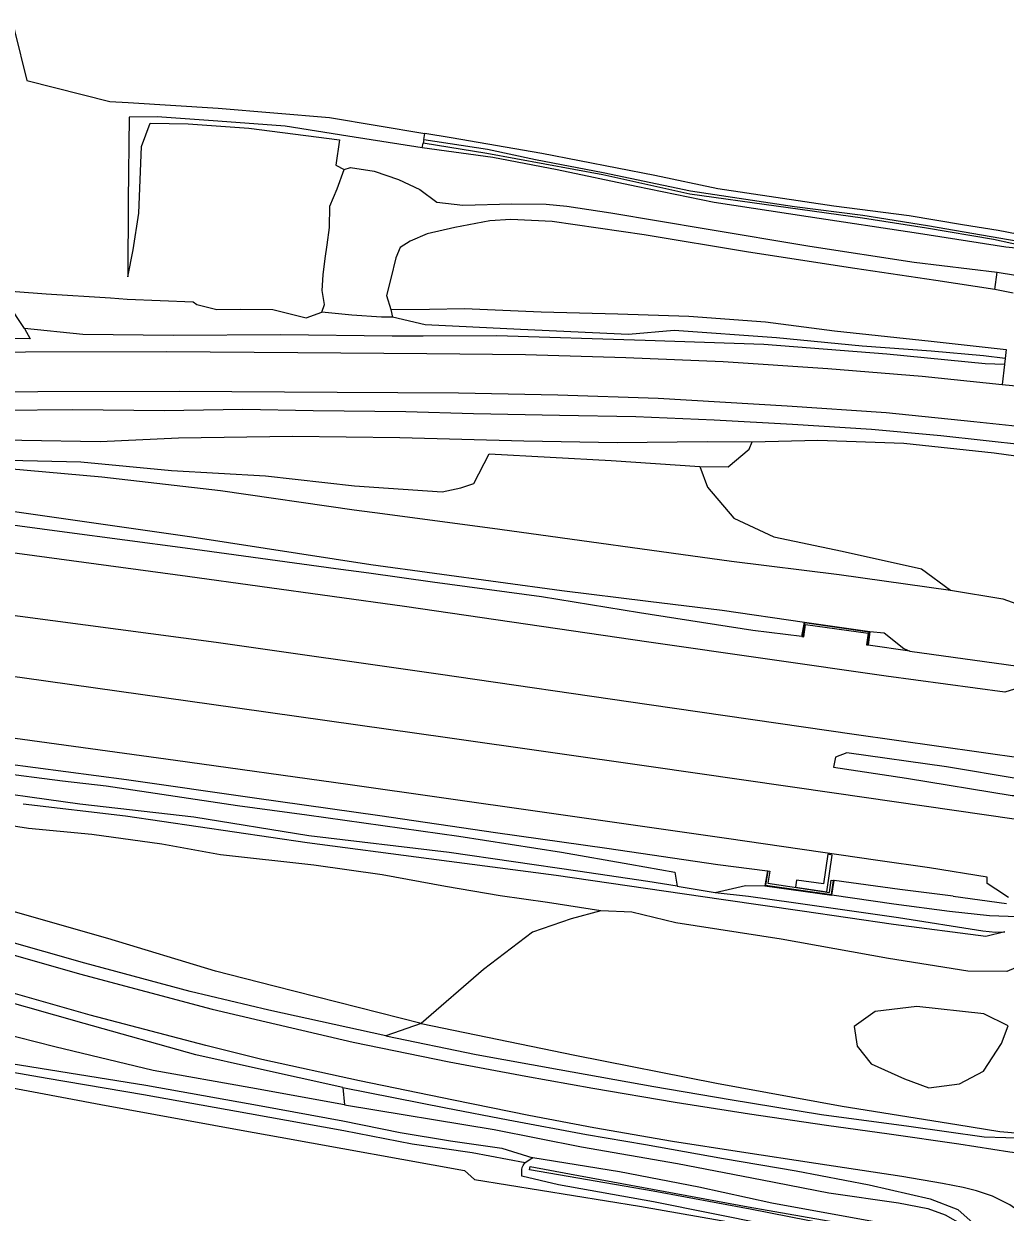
# Model space of a CAD drawing. Extents: x 124000 to 129000, y 395500 to 397503.
# Drawn here: x 124679.8 to 124866.9, y 395834.4 to 396061.1 of the extents above; entities that cross this region are included whole.
import ezdxf

# ---------------------------------------------------------------- set-up
doc = ezdxf.new("R2010")
doc.units = 0
for name, color, linetype in [('gg-afsc-muur', 7, 'Continuous'), ('gg-knt-BGT kruinlijn', 7, 'Continuous'), ('gx-grn-maaiveld', 7, 'Continuous')]:
    doc.layers.add(name, color=color, linetype=linetype)

msp = doc.modelspace()

# ---------------------------------------------------------------- linework, layer by layer
at = {"layer": 'gg-afsc-muur'}
msp.add_lwpolyline([(124654.85, 395862.4), (124694.45, 395854.96), (124721.2, 395850.08), (124728.67, 395848.71), (124763.77, 395842.36), (124765.7, 395840.64), (124797.17, 395835.58), (124816.34, 395832.21), (124839.07, 395828.39), (124844.41, 395824.21), (124862.12, 395821.17)], dxfattribs=at)
at = {"layer": 'gg-knt-BGT kruinlijn'}
for p, q in [((124691.03, 396001.81), (124679.88, 396002.96)), ((124708.27, 396001.58), (124691.03, 396001.81)), ((124728.71, 396001.74), (124708.27, 396001.58)), ((124749.97, 396001.47), (124728.71, 396001.74)), ((124755.92, 396001.49), (124749.97, 396001.47)), ((124769.92, 396001.52), (124755.92, 396001.49)), ((124798.21, 396000.67), (124769.92, 396001.52)), ((124820.86, 395999.9), (124798.21, 396000.67)), ((124844.29, 395998.02), (124820.86, 395999.9)), ((124863.07, 395996.23), (124844.29, 395998.02)), ((124866.72, 395996.09), (124863.07, 395996.23)), ((124675.59, 395987.38), (124689.1, 395987.48)), ((124689.1, 395987.48), (124706.49, 395987.31)), ((124706.49, 395987.31), (124721.49, 395987.56)), ((124721.49, 395987.56), (124734.9, 395987.3)), ((124734.9, 395987.3), (124752.63, 395987.12)), ((124752.63, 395987.12), (124765.47, 395986.76)), ((124765.47, 395986.76), (124781.89, 395986.44)), ((124781.89, 395986.44), (124796.48, 395986.17)), ((124796.48, 395986.17), (124811.38, 395985.55)), ((124811.38, 395985.55), (124826.35, 395984.72)), ((124826.35, 395984.72), (124841.4, 395983.72)), ((124841.4, 395983.72), (124854.6, 395982.55)), ((124854.6, 395982.55), (124870.73, 395980.77)), ((124687.51, 395964.13), (124665.18, 395967.08)), ((124710.53, 395961.07), (124687.51, 395964.13)), ((124739.23, 395957.13), (124710.53, 395961.07)), ((124745.55, 395956.26), (124739.23, 395957.13)), ((124757.7, 395954.59), (124745.55, 395956.26)), ((124778.49, 395951.75), (124757.7, 395954.59)), ((124797.18, 395948.72), (124778.49, 395951.75)), ((124818.74, 395945.36), (124797.18, 395948.72)), ((124828.13, 395944.21), (124818.74, 395945.36)), ((124848.72, 395941.43), (124840.73, 395942.58)), ((124848.72, 395941.43), (124871.19, 395938.32)), ((124676.23, 395920), (124699.35, 395916.95)), ((124699.35, 395916.95), (124723.75, 395913.43)), ((124699.15, 395909.92), (124679.63, 395912.23)), ((124723.75, 395913.43), (124747.62, 395910.09)), ((124747.62, 395910.09), (124769.72, 395906.85)), ((124733.76, 395904.86), (124699.15, 395909.92)), ((124769.72, 395906.85), (124790.95, 395903.85)), ((124756.99, 395901.79), (124733.76, 395904.86)), ((124790.95, 395903.85), (124812.07, 395900.69)), ((124781.26, 395898.6), (124756.99, 395901.79)), ((124812.07, 395900.69), (124821.54, 395899.52)), ((124798.31, 395896.14), (124781.26, 395898.6)), ((124846.76, 395895.96), (124834.24, 395897.65)), ((124813.15, 395893.98), (124798.31, 395896.14)), ((124856.96, 395894.66), (124846.76, 395895.96)), ((124856.96, 395894.66), (124867.14, 395893.3)), ((124828.18, 395891.82), (124813.15, 395893.98)), ((124845.6, 395889.3), (124828.18, 395891.82)), ((124863.2, 395886.99), (124845.6, 395889.3)), ((124866.78, 395887.85), (124863.2, 395886.99)), ((124748.77, 395868.05), (124766, 395864.48)), ((124766, 395864.48), (124781.83, 395861.6)), ((124781.83, 395861.6), (124799.87, 395858.37)), ((124740.57, 395858.21), (124760.22, 395854.34)), ((124799.87, 395858.37), (124814.41, 395855.93)), ((124814.41, 395855.93), (124831.88, 395853.05)), ((124760.22, 395854.34), (124772.11, 395852.03)), ((124772.11, 395852.03), (124787.03, 395849.26)), ((124831.88, 395853.05), (124848.51, 395850.84)), ((124787.03, 395849.26), (124798.29, 395847.32)), ((124848.51, 395850.84), (124862.85, 395848.81)), ((124862.85, 395848.81), (124871.15, 395848.5)), ((124798.29, 395847.32), (124813.15, 395844.65)), ((124813.15, 395844.65), (124827, 395842.29)), ((124827, 395842.29), (124840.96, 395839.65)), ((124840.96, 395839.65), (124852.55, 395836.96)), ((124852.55, 395836.96), (124857.82, 395834.9)), ((124857.82, 395834.9), (124861.33, 395831.8))]:
    msp.add_line(p, q, dxfattribs=at)
at = {"layer": 'gx-grn-maaiveld'}
for p, q in [((124756.03, 396039), (124756.21, 396040.16)), ((124755.74, 396037.4), (124755.92, 396038.28)), ((124756.03, 396039), (124755.92, 396038.28)), ((124864.93, 396010.36), (124865.32, 396013.66)), ((124865.32, 396013.66), (124868.86, 396013.14)), ((124868.41, 396009.65), (124864.93, 396010.36)), ((124749.72, 396006.55), (124750.07, 396005.12)), ((124867.03, 395998.96), (124866.84, 395997.23)), ((124866.72, 395996.09), (124866.3, 395992.29)), ((124866.84, 395997.23), (124866.72, 395996.14)), ((124866.72, 395996.09), (124866.72, 395996.14)), ((124828.13, 395944.21), (124828.58, 395946.93)), ((124828.58, 395946.93), (124841.05, 395945.13)), ((124828.13, 395944.21), (124828.23, 395944.2)), ((124841.05, 395945.13), (124840.73, 395942.58)), ((124840.73, 395942.58), (124840.62, 395942.59)), ((124821.54, 395899.52), (124821.05, 395896.67)), ((124821.54, 395899.52), (124821.64, 395899.5)), ((124804.36, 395896.57), (124811.56, 395895.36)), ((124821.05, 395896.67), (124833.85, 395894.88)), ((124833.85, 395894.88), (124834.24, 395897.65)), ((124834.24, 395897.65), (124834.14, 395897.66)), ((124755.51, 395870.43), (124748.77, 395868.05)), ((124740.57, 395858.21), (124740.93, 395854.87))]:
    msp.add_line(p, q, dxfattribs=at)
for points in [[(124712.37, 396233.43), (124726.43, 396189.43), (124727.05, 396186.48), (124726.85, 396185.33), (124726.41, 396184.41), (124725.31, 396183.26), (124718.85, 396178.4), (124691.22, 396158.54), (124674.47, 396146.46), (124674.46, 396144.75), (124673.85, 396126.53), (124674.14, 396086.26), (124674.77, 396078.11), (124675.89, 396070.65), (124677.98, 396059.77), (124680.34, 396050.22), (124696.18, 396046.23), (124699.68, 396046.02), (124716.8, 396044.99), (124738.06, 396043.2), (124756.21, 396040.16)], [(124755.74, 396037.4), (124741.51, 396039.64), (124729.6, 396041.54), (124716.75, 396042.51), (124705.2, 396043.31), (124699.84, 396043.25), (124699.67, 396027.37), (124699.57, 396012.78), (124700.61, 396017.95), (124701.68, 396024.95), (124702.23, 396037.64), (124703.84, 396042.1), (124711.07, 396041.96), (124722.66, 396041.13), (124739.96, 396038.95), (124739.27, 396034.12), (124740.84, 396033.26)], [(124869.17, 396020.92), (124865.56, 396021.61), (124858.71, 396022.7), (124848.58, 396024.46), (124834.18, 396026.3), (124812.07, 396029.55), (124800.06, 396032.1), (124778.51, 396036.29), (124761.23, 396039.32), (124756.21, 396040.16)], [(124869.51, 396018.17), (124867, 396018.48), (124850.35, 396021.09), (124829.31, 396024.21), (124811.36, 396027), (124796.53, 396030.04), (124781.46, 396033.17), (124769.2, 396035.57), (124755.74, 396037.4)], [(124756.03, 396039), (124768.19, 396037.12), (124777.35, 396035.17), (124790.22, 396032.72), (124806.85, 396029.21), (124826.72, 396026.2), (124839.72, 396024.55), (124852.05, 396022.61), (124869.33, 396019.6), (124869.46, 396019.93), (124870.33, 396019.79), (124870.2, 396019.37), (124870.94, 396019.1), (124870.76, 396018.58), (124868.13, 396019.14), (124864.62, 396019.91), (124851.86, 396022.1), (124839.64, 396023.96), (124806.74, 396028.57), (124790.17, 396032.23), (124768.06, 396036.34), (124755.92, 396038.28)], [(124736.57, 396006.08), (124737.08, 396007.49), (124736.64, 396010.17), (124736.84, 396013.18), (124737.25, 396016.27), (124737.58, 396018.88), (124738.06, 396022.2), (124738.08, 396026.26), (124739.51, 396029.59), (124740.84, 396033.26)], [(124740.84, 396033.26), (124742.06, 396033.67), (124746.59, 396032.96), (124751.22, 396031.33), (124755.29, 396029.42), (124758.52, 396027.06), (124763.47, 396026.44), (124772.81, 396026.73), (124779.33, 396026.67), (124783.31, 396026.29), (124791.67, 396024.98), (124809.89, 396021.94), (124829.61, 396018.64), (124849.51, 396015.61), (124865.32, 396013.66)], [(124864.93, 396010.36), (124853.66, 396012.08), (124838.23, 396014.38), (124817.96, 396017.47), (124798.06, 396020.78), (124780.5, 396023.35), (124772.6, 396023.7), (124768.62, 396023.46), (124761.92, 396022.23), (124756.68, 396021.02), (124753.4, 396019.58), (124751.52, 396018.36), (124750.71, 396016.39), (124749.72, 396012.5), (124748.93, 396009.22), (124749.72, 396006.55)], [(124679.88, 396002.96), (124676.62, 396007.81), (124675.94, 396008.56), (124672.07, 396009.23), (124665.06, 396009.75), (124657.13, 396009.89), (124648.24, 396008.93), (124638.47, 396008.56), (124638.97, 396011.48), (124648.6, 396011.36), (124665.85, 396010.96), (124678.2, 396010.01), (124684.03, 396009.55), (124696.27, 396008.76), (124699.45, 396008.55), (124712.04, 396008.02), (124712.77, 396007.53), (124716.57, 396006.59), (124721.04, 396006.65), (124727.24, 396006.56), (124733.61, 396004.98), (124736.57, 396006.08)], [(124750.07, 396005.12), (124747.95, 396005.08), (124742.3, 396005.5), (124736.57, 396006.08)], [(124749.72, 396006.55), (124757.11, 396006.66), (124763.79, 396006.75), (124778.4, 396006.13), (124792.99, 396005.77), (124806.57, 396005.27), (124821.17, 396004.23), (124834.31, 396002.51), (124852.78, 396000.54), (124867.03, 395998.96)], [(124679.88, 396002.96), (124680.96, 396000.94), (124656.95, 396001.21), (124637.24, 396001.28), (124636.69, 395998.05)], [(124866.84, 395997.23), (124862.74, 395997.73), (124852.79, 395998.64), (124839.61, 395999.56), (124823.25, 396001.15), (124803.75, 396002.55), (124795.06, 396001.78), (124774.46, 396002.74), (124756.29, 396003.65), (124750.07, 396005.12)], [(124636.69, 395998.05), (124661.6, 395998.37), (124680.06, 395998.51), (124706.94, 395998.55), (124731.99, 395998.36), (124756.58, 395998.2), (124775.4, 395998.01), (124794.52, 395997.38), (124813.11, 395996.63), (124833.06, 395995.3), (124851.02, 395993.87), (124866.3, 395992.29)], [(124866.3, 395992.29), (124875.47, 395991.35), (124886.88, 395990.52), (124889.37, 395991.1), (124892.18, 395992.41), (124892.84, 395992.72), (124894.57, 395994.08), (124895.96, 395995.59), (124897.1, 395997.55), (124897.42, 395998.25)], [(124890.93, 395981.46), (124880.23, 395983.08), (124860.88, 395985.16), (124844.19, 395986.88), (124825.31, 395988.16), (124800.68, 395989.59), (124781.58, 395990.22), (124762.64, 395990.61), (124739.53, 395990.75), (124709.35, 395990.95), (124682.46, 395990.85), (124649.57, 395990.69), (124635.39, 395990.4)], [(124633.94, 395981.88), (124644.11, 395982.12), (124660.15, 395981.69), (124679.4, 395981.65), (124694.3, 395981.4), (124709.26, 395982.08), (124730.97, 395982.38), (124751.48, 395982.14), (124775.09, 395981.54), (124792.92, 395981.22), (124810.07, 395981.4), (124818.64, 395981.36)], [(124808.64, 395976.64), (124814.06, 395976.59), (124818.05, 395979.9), (124818.64, 395981.36)], [(124818.64, 395981.36), (124831.13, 395981.66), (124847.55, 395981.09), (124864.8, 395979.21), (124874.44, 395977.92)], [(124659.91, 395977.99), (124640.18, 395977.8), (124638.57, 395976.23), (124639.5, 395973.32), (124649.48, 395972.02), (124665.93, 395969.78), (124711.81, 395963.22), (124745.94, 395957.95), (124782.37, 395952.98), (124798.83, 395950.93), (124812.93, 395949.24), (124828.58, 395946.93)], [(124659.91, 395977.99), (124676.87, 395977.85), (124690.63, 395977.5), (124707.95, 395975.88), (124725.85, 395974.84), (124742.83, 395972.93), (124749.27, 395972.49), (124759.5, 395971.8), (124763.09, 395972.56), (124765.55, 395973.36), (124768.5, 395979.01), (124791.77, 395977.76), (124808.64, 395976.64)], [(124659.91, 395977.99), (124676.84, 395976.22), (124694.66, 395974.68), (124717.29, 395972.04), (124742.75, 395968.36), (124748.16, 395967.65), (124770.5, 395964.7), (124814.72, 395958.58), (124835.23, 395956.04), (124856.46, 395953.03)], [(124808.64, 395976.64), (124810.12, 395972.67), (124815.13, 395966.78), (124822.75, 395963.18), (124835.78, 395960.46), (124850.9, 395957.08), (124856.46, 395953.03)], [(124873.8, 395935.72), (124866.82, 395933.6), (124844.21, 395936.62), (124798.91, 395943.13), (124752.33, 395949.93), (124710.98, 395955.67), (124669.03, 395961.3), (124631.32, 395966.48)], [(124871.98, 395920.04), (124871.63, 395920.72), (124870.36, 395920.94), (124838.11, 395925.52), (124798.99, 395931.2), (124758.76, 395936.99), (124716.43, 395943.04), (124672.79, 395948.85), (124629.35, 395954.93)], [(124856.46, 395953.03), (124866.41, 395951.4), (124873.15, 395948.98), (124879.99, 395944.62)], [(124840.62, 395942.59), (124840.94, 395945.04), (124828.63, 395946.82), (124828.23, 395944.2)], [(124828.23, 395944.2), (124828.5, 395944.16), (124828.82, 395946.47), (124840.73, 395944.83), (124840.45, 395942.62), (124840.62, 395942.59)], [(124841.05, 395945.13), (124843.77, 395944.9), (124847.58, 395941.93), (124848.72, 395941.43)], [(124627.44, 395943.62), (124636.64, 395942.21), (124679.46, 395936.36), (124720.52, 395930.62), (124760.55, 395924.95), (124799.37, 395919.39), (124834.26, 395914.39), (124868.57, 395909.43), (124869.69, 395909.27)], [(124867.5, 395894.42), (124865.12, 395895.99), (124863.45, 395897.09), (124863.44, 395898.3), (124852.45, 395900.11), (124842.58, 395901.49), (124813.74, 395905.66), (124778.17, 395910.74), (124741.54, 395915.99), (124708.7, 395920.56), (124676.3, 395924.99), (124647.57, 395928.91), (124625.45, 395931.9)], [(124637.96, 395925.36), (124638.63, 395923.77), (124661.5, 395919.97), (124687.11, 395916.68), (124695.45, 395915.73), (124720.52, 395912), (124733.73, 395910.19), (124762.72, 395906.15), (124782.29, 395903.05), (124795.31, 395900.8), (124803.9, 395899.25), (124804.36, 395896.57)], [(124855.71, 395919.34), (124836.66, 395922.03), (124834.53, 395921.18), (124834.17, 395919.29), (124848.03, 395917.2), (124868.23, 395913.91), (124870.45, 395913.88), (124870.59, 395915.34), (124869.36, 395917.09), (124855.71, 395919.34)], [(124804.36, 395896.57), (124798.73, 395897.47), (124785.42, 395899.43), (124760.86, 395903.01), (124734.08, 395906.22), (124712.17, 395909.72), (124690.44, 395912.24), (124667.67, 395915.39), (124652.13, 395917.51), (124637.03, 395919.4), (124623.64, 395921.26)], [(124755.51, 395870.43), (124727.5, 395877.52), (124716.34, 395880.41), (124695.75, 395886.59), (124673.65, 395892.91), (124651.01, 395900.17), (124629.19, 395908.48), (124621.92, 395911.1), (124622.77, 395916.13)], [(124789.76, 395891.89), (124779.6, 395893.45), (124770.59, 395894.76), (124760.13, 395896.53), (124748.11, 395898.73), (124735.07, 395900.57), (124717.26, 395902.58), (124706.07, 395904.58), (124692.73, 395906.46), (124680.64, 395907.58), (124667.59, 395909.65), (124656.26, 395911.35), (124646.35, 395912.55), (124634.47, 395914.37), (124622.77, 395916.13)], [(124748.77, 395868.05), (124726.45, 395872.96), (124711.48, 395876.47), (124691.38, 395881.88), (124668.32, 395888.44), (124647.31, 395894.88), (124629.42, 395900.66), (124620.66, 395903.7), (124620.3, 395901.56)], [(124620.3, 395901.56), (124626.86, 395899.22), (124646.83, 395892.8), (124667.88, 395886.3), (124690.41, 395879.88), (124715.69, 395873.13), (124725.94, 395870.74), (124742.53, 395866.87), (124760.84, 395863.12), (124775.5, 395860.35), (124788.23, 395858.07), (124803.92, 395855.39), (124818.11, 395853.16), (124832.83, 395850.98), (124844.77, 395849.38), (124858.03, 395847.43), (124867.77, 395845.93), (124873.59, 395845.16)], [(124832.26, 395897.06), (124827.1, 395897.72), (124826.89, 395896.42), (124832.85, 395895.52), (124833.89, 395902.52), (124833.05, 395902.69), (124832.26, 395897.06)], [(124821.64, 395899.5), (124821.16, 395896.76), (124833.77, 395894.99), (124834.14, 395897.66)], [(124821.64, 395899.5), (124822.01, 395899.46), (124821.65, 395897.13), (124833.39, 395895.37), (124833.72, 395897.73), (124834.14, 395897.66)], [(124811.56, 395895.36), (124817.33, 395896.74), (124821.05, 395896.67)], [(124740.57, 395858.21), (124723.92, 395861.91), (124712.58, 395864.42), (124691.29, 395870.39), (124669.26, 395876.65), (124648.6, 395882.84), (124625.89, 395890.15), (124618.78, 395892.63), (124619.12, 395894.5)], [(124811.56, 395895.36), (124817.95, 395894.71), (124826.54, 395893.49), (124846.56, 395890.61), (124862.58, 395888.08), (124865.03, 395887.83), (124866.78, 395887.85)], [(124869.19, 395890.71), (124863.9, 395890.95), (124856.26, 395891.74), (124845.67, 395893.15), (124833.85, 395894.88)], [(124789.76, 395891.89), (124784.1, 395890.38), (124776.78, 395887.8), (124767.38, 395880.72), (124755.51, 395870.43)], [(124872.94, 395884.43), (124871.24, 395882.03), (124867.21, 395880.34), (124859.74, 395880.36), (124844.63, 395882.79), (124824.13, 395886.48), (124804.05, 395889.57), (124795.67, 395891.63), (124789.76, 395891.89)], [(124873.76, 395828.18), (124873.58, 395828.88), (124872.56, 395831.02), (124871.57, 395832.62), (124870.19, 395834.12), (124867.78, 395835.81), (124864.46, 395837.46), (124861.4, 395838.51), (124858.87, 395839.15), (124854.93, 395839.88), (124847.15, 395841.23), (124830.74, 395843.7), (124816.58, 395845.86), (124803.44, 395847.88), (124788.47, 395850.51), (124776.07, 395852.83), (124761.71, 395855.8), (124743.76, 395859.48), (124725.15, 395863.53), (124714.49, 395866.19), (124692.41, 395871.96), (124675.51, 395876.8)], [(124850.01, 395873.64), (124842.1, 395872.67), (124838.07, 395869.83), (124838.65, 395866.05), (124841.31, 395862.73), (124847.67, 395859.85), (124852.33, 395858.1), (124858.14, 395858.88), (124862.72, 395861.31), (124866.19, 395866.58), (124867.44, 395869.95), (124862.82, 395872.24), (124850.01, 395873.64)], [(124740.93, 395854.87), (124723.04, 395858.11), (124704.41, 395861.41), (124685.7, 395865.97), (124668.11, 395870.41)], [(124755.51, 395870.43), (124784.84, 395864.33), (124811.82, 395859.02), (124835.8, 395854.65), (124857.65, 395851.12), (124865.87, 395849.81), (124869.63, 395849.48), (124872.53, 395849.97), (124874.59, 395851.65)], [(124775.36, 395843.8), (124765.27, 395845.71), (124753.83, 395847.37), (124740.79, 395849.9), (124722.78, 395853.2), (124702.55, 395856.82), (124684.23, 395859.9), (124669.61, 395862.45), (124647.85, 395867.51), (124647, 395865), (124654.85, 395862.4)], [(124654.85, 395862.4), (124694.45, 395854.96), (124721.2, 395850.08), (124728.67, 395848.71), (124763.77, 395842.36), (124765.7, 395840.64), (124797.17, 395835.58), (124816.34, 395832.21), (124839.07, 395828.39), (124844.41, 395824.21), (124862.12, 395821.17)], [(124671.77, 395863.69), (124703.04, 395858.62), (124725.02, 395854.67), (124740.59, 395851.85), (124751.53, 395849.6), (124761.11, 395848.04), (124770.9, 395846.63), (124776.8, 395844.79)], [(124740.93, 395854.87), (124769.47, 395850.2), (124786.12, 395846.86), (124804.37, 395843.72), (124820.54, 395840.58), (124833.27, 395838.12), (124846.55, 395836.21), (124852.1, 395835.14), (124855.4, 395833.92), (124858.8, 395832.01), (124861.66, 395829.13)], [(124776.8, 395844.79), (124775.76, 395844.11), (124775.45, 395843.89), (124775.36, 395843.8)], [(124843.7, 395832.23), (124822.39, 395836.12), (124808.48, 395839.16), (124793.32, 395842.1), (124776.8, 395844.79)], [(124842.72, 395827.93), (124839.85, 395829), (124821.61, 395831.99), (124799.84, 395836.39), (124781.73, 395839.65), (124774.7, 395841.28), (124774.71, 395842.17), (124774.73, 395842.56), (124774.81, 395842.94), (124774.96, 395843.29), (124775.18, 395843.61), (124775.36, 395843.8)], [(124842.55, 395830.38), (124833.15, 395832.07), (124818.22, 395834.96), (124799.78, 395838.41), (124776.16, 395842.51), (124776.28, 395843.14), (124783.81, 395841.7), (124817.86, 395835.45), (124842.18, 395831.16), (124842.82, 395831.12)]]:
    msp.add_lwpolyline(points, dxfattribs=at)

doc.saveas('drawing.dxf')
